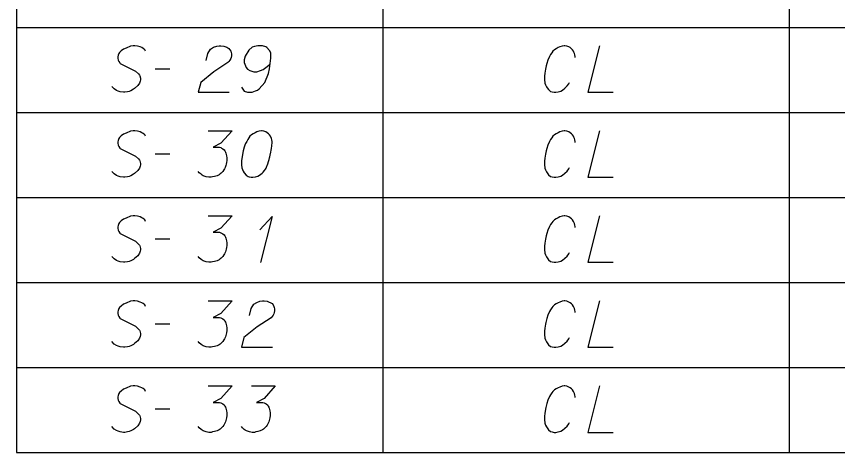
# Model space of a CAD drawing. Extents: x 2074207 to 2076812, y 516372 to 523312.
# Drawn here: x 2076260.6 to 2076345.6, y 517981.7 to 518026.8 of the extents above; entities that cross this region are included whole.
import ezdxf

# ---------------------------------------------------------------- set-up
doc = ezdxf.new("R2010")
doc.units = 0
for name, color, linetype in [('Prop DirtTable_ Soil Test Results - Outline (Major)', 7, 'Continuous'), ('Prop DirtTable_ Soil Test Results - Outline (Minor)', 7, 'Continuous'), ('Prop DirtTable_ Soil Test Results - Tx (Sample Data)', 7, 'Continuous')]:
    doc.layers.add(name, color=color, linetype=linetype)

msp = doc.modelspace()

# ---------------------------------------------------------------- linework, layer by layer
at = {"layer": 'Prop DirtTable_ Soil Test Results - Outline (Major)'}
for p, q in [((2076260.609, 518034.48), (2076260.609, 518025.68)), ((2076260.609, 518025.68), (2076260.609, 518016.88)), ((2076260.609, 518016.88), (2076260.609, 518008.08)), ((2076260.609, 518008.08), (2076260.609, 517999.28)), ((2076260.609, 517999.28), (2076260.609, 517990.48)), ((2076260.609, 517990.48), (2076260.609, 517981.68)), ((2076260.609, 517981.68), (2076811.903, 517981.68))]:
    msp.add_line(p, q, dxfattribs=at)
at = {"layer": 'Prop DirtTable_ Soil Test Results - Outline (Minor)'}
for p, q in [((2076298.546, 518034.48), (2076298.546, 518025.68)), ((2076340.594, 518034.48), (2076340.594, 518025.68)), ((2076260.609, 518025.68), (2076811.903, 518025.68)), ((2076260.609, 518025.68), (2076811.903, 518025.68)), ((2076298.546, 518025.68), (2076298.546, 518016.88)), ((2076340.594, 518025.68), (2076340.594, 518016.88)), ((2076260.609, 518016.88), (2076811.903, 518016.88)), ((2076260.609, 518016.88), (2076811.903, 518016.88)), ((2076298.546, 518016.88), (2076298.546, 518008.08)), ((2076340.594, 518016.88), (2076340.594, 518008.08)), ((2076260.609, 518008.08), (2076811.903, 518008.08)), ((2076260.609, 518008.08), (2076811.903, 518008.08)), ((2076298.546, 518008.08), (2076298.546, 517999.28)), ((2076340.594, 518008.08), (2076340.594, 517999.28)), ((2076260.609, 517999.28), (2076811.903, 517999.28)), ((2076260.609, 517999.28), (2076811.903, 517999.28)), ((2076298.546, 517999.28), (2076298.546, 517990.48)), ((2076340.594, 517999.28), (2076340.594, 517990.48)), ((2076260.609, 517990.48), (2076811.903, 517990.48)), ((2076260.609, 517990.48), (2076811.903, 517990.48)), ((2076298.546, 517990.48), (2076298.546, 517981.68)), ((2076340.594, 517990.48), (2076340.594, 517981.68)), ((2076260.609, 517981.68), (2076811.903, 517981.68))]:
    msp.add_line(p, q, dxfattribs=at)
at = {"layer": 'Prop DirtTable_ Soil Test Results - Tx (Sample Data)'}
for points in [[(2076273.968, 518023.208), (2076273.897, 518023.359), (2076273.721, 518023.511), (2076273.58, 518023.586), (2076273.403, 518023.662), (2076273.157, 518023.737), (2076272.874, 518023.775), (2076272.698, 518023.775), (2076272.416, 518023.737), (2076271.957, 518023.548), (2076271.71, 518023.435), (2076271.463, 518023.246), (2076271.287, 518023.095), (2076271.216, 518022.981), (2076271.146, 518022.792), (2076271.111, 518022.641), (2076271.111, 518022.49), (2076271.146, 518022.301), (2076271.216, 518022.15), (2076271.322, 518021.999), (2076271.358, 518021.961), (2076272.945, 518021.167), (2076273.262, 518020.865), (2076273.333, 518020.752), (2076273.368, 518020.676), (2076273.439, 518020.411), (2076273.439, 518020.26), (2076273.403, 518020.109), (2076273.333, 518019.92), (2076273.192, 518019.655), (2076272.839, 518019.353), (2076272.733, 518019.278), (2076272.451, 518019.126), (2076272.275, 518019.051), (2076272.098, 518019.013), (2076271.816, 518018.975), (2076271.71, 518018.975), (2076271.358, 518019.013), (2076271.146, 518019.089), (2076270.969, 518019.164), (2076270.723, 518019.315), (2076270.476, 518019.58)], [(2076280.247, 518022.263), (2076280.423, 518022.981), (2076280.706, 518023.435), (2076281.023, 518023.624), (2076281.34, 518023.737), (2076281.587, 518023.775), (2076281.764, 518023.775), (2076282.081, 518023.737), (2076282.293, 518023.662), (2076282.399, 518023.624), (2076282.61, 518023.511), (2076282.716, 518023.359), (2076282.787, 518023.208), (2076282.822, 518023.095), (2076282.857, 518022.944), (2076282.857, 518022.755), (2076282.822, 518022.566), (2076282.787, 518022.452), (2076282.716, 518022.301), (2076282.61, 518022.15), (2076282.505, 518022.037), (2076281.058, 518021.092), (2076279.683, 518019.996), (2076279.436, 518018.975), (2076282.646, 518018.975)], [(2076283.916, 518019.504), (2076284.198, 518019.089), (2076284.515, 518018.975), (2076285.009, 518018.975), (2076285.362, 518019.126), (2076285.574, 518019.202), (2076285.75, 518019.315), (2076286.314, 518019.996), (2076286.702, 518020.903), (2076286.808, 518021.394), (2076286.949, 518022.49), (2076286.949, 518023.057), (2076286.808, 518023.284), (2076286.526, 518023.586), (2076286.42, 518023.662), (2076286.067, 518023.775), (2076285.609, 518023.775), (2076285.256, 518023.7), (2076285.009, 518023.624), (2076284.656, 518023.322), (2076284.304, 518022.717), (2076284.198, 518022.339), (2076284.198, 518022.037), (2076284.374, 518021.545), (2076284.515, 518021.356), (2076284.762, 518021.205), (2076285.186, 518021.092), (2076285.503, 518021.092), (2076285.891, 518021.205), (2076286.138, 518021.318), (2076286.561, 518021.621), (2076286.773, 518021.81), (2076286.879, 518021.923)], [(2076318.45, 518022.566), (2076318.45, 518022.679), (2076318.415, 518022.83), (2076318.38, 518022.981), (2076318.309, 518023.133), (2076318.274, 518023.208), (2076318.168, 518023.359), (2076318.062, 518023.473), (2076317.921, 518023.586), (2076317.78, 518023.662), (2076317.569, 518023.737), (2076317.392, 518023.775), (2076317.322, 518023.775), (2076317.11, 518023.737), (2076316.863, 518023.662), (2076316.687, 518023.586), (2076316.475, 518023.473), (2076316.299, 518023.359), (2076316.122, 518023.208), (2076316.016, 518023.057), (2076315.911, 518022.868), (2076315.805, 518022.679), (2076315.628, 518022.301), (2076315.523, 518021.961), (2076315.452, 518021.696), (2076315.417, 518021.545), (2076315.381, 518021.356), (2076315.311, 518020.941), (2076315.276, 518020.638), (2076315.276, 518020.298), (2076315.311, 518019.92), (2076315.381, 518019.731), (2076315.487, 518019.542), (2076315.558, 518019.429), (2076315.699, 518019.24), (2076315.911, 518019.051), (2076316.052, 518019.013), (2076316.263, 518018.975), (2076316.404, 518018.975), (2076316.44, 518018.975), (2076316.687, 518019.013), (2076316.969, 518019.089), (2076317.145, 518019.202), (2076317.392, 518019.391), (2076317.604, 518019.618), (2076317.78, 518019.844), (2076317.851, 518019.996)], [(2076320.955, 518023.775), (2076319.756, 518018.975), (2076322.366, 518018.975)], [(2076274.956, 518021.394), (2076276.472, 518021.394)], [(2076273.968, 518014.408), (2076273.897, 518014.559), (2076273.721, 518014.711), (2076273.58, 518014.786), (2076273.403, 518014.862), (2076273.157, 518014.937), (2076272.874, 518014.975), (2076272.698, 518014.975), (2076272.416, 518014.937), (2076271.957, 518014.748), (2076271.71, 518014.635), (2076271.463, 518014.446), (2076271.287, 518014.295), (2076271.216, 518014.181), (2076271.146, 518013.992), (2076271.111, 518013.841), (2076271.111, 518013.69), (2076271.146, 518013.501), (2076271.216, 518013.35), (2076271.322, 518013.199), (2076271.358, 518013.161), (2076272.945, 518012.367), (2076273.262, 518012.065), (2076273.333, 518011.952), (2076273.368, 518011.876), (2076273.439, 518011.611), (2076273.439, 518011.46), (2076273.403, 518011.309), (2076273.333, 518011.12), (2076273.192, 518010.855), (2076272.839, 518010.553), (2076272.733, 518010.478), (2076272.451, 518010.326), (2076272.275, 518010.251), (2076272.098, 518010.213), (2076271.816, 518010.175), (2076271.71, 518010.175), (2076271.358, 518010.213), (2076271.146, 518010.289), (2076270.969, 518010.364), (2076270.723, 518010.515), (2076270.476, 518010.78)], [(2076280.459, 518014.975), (2076282.928, 518014.975), (2076281.764, 518013.69), (2076280.988, 518013.274), (2076281.623, 518013.274), (2076281.764, 518013.237), (2076281.834, 518013.199), (2076281.905, 518013.161), (2076281.975, 518013.123), (2076282.117, 518013.01), (2076282.187, 518012.896), (2076282.258, 518012.783), (2076282.293, 518012.67), (2076282.363, 518012.405), (2076282.399, 518012.178), (2076282.399, 518012.065), (2076282.399, 518011.914), (2076282.363, 518011.687), (2076282.328, 518011.536), (2076282.293, 518011.385), (2076282.258, 518011.271), (2076282.222, 518011.196), (2076282.187, 518011.12), (2076282.152, 518011.044), (2076282.081, 518010.931), (2076281.975, 518010.78), (2076281.87, 518010.666), (2076281.799, 518010.591), (2076281.693, 518010.515), (2076281.587, 518010.44), (2076281.446, 518010.364), (2076281.376, 518010.326), (2076281.129, 518010.251), (2076280.917, 518010.213), (2076280.776, 518010.175), (2076280.529, 518010.175), (2076280.247, 518010.213), (2076280.141, 518010.251), (2076280.035, 518010.289), (2076279.929, 518010.326), (2076279.824, 518010.402), (2076279.718, 518010.478), (2076279.541, 518010.629), (2076279.436, 518010.78)], [(2076286.032, 518014.975), (2076285.962, 518014.975), (2076285.75, 518014.937), (2076285.609, 518014.9), (2076285.503, 518014.862), (2076285.327, 518014.786), (2076285.115, 518014.673), (2076284.939, 518014.559), (2076284.762, 518014.408), (2076284.656, 518014.257), (2076284.551, 518014.068), (2076284.445, 518013.879), (2076284.339, 518013.652), (2076284.268, 518013.501), (2076284.198, 518013.274), (2076284.092, 518012.896), (2076283.986, 518012.329), (2076283.916, 518011.876), (2076283.916, 518011.46), (2076283.951, 518011.158), (2076284.092, 518010.818), (2076284.198, 518010.629), (2076284.374, 518010.402), (2076284.586, 518010.251), (2076284.692, 518010.213), (2076284.903, 518010.175), (2076285.08, 518010.175), (2076285.362, 518010.213), (2076285.609, 518010.289), (2076285.785, 518010.402), (2076286.032, 518010.591), (2076286.138, 518010.704), (2076286.279, 518010.855), (2076286.385, 518011.007), (2076286.455, 518011.12), (2076286.526, 518011.309), (2076286.561, 518011.385), (2076286.632, 518011.574), (2076286.702, 518011.8), (2076286.773, 518012.027), (2076286.808, 518012.178), (2076286.843, 518012.292), (2076286.879, 518012.443), (2076286.949, 518012.783), (2076286.985, 518012.972), (2076287.02, 518013.161), (2076287.055, 518013.426), (2076287.09, 518013.766), (2076287.09, 518013.879), (2076287.055, 518014.03), (2076287.02, 518014.181), (2076286.914, 518014.408), (2076286.808, 518014.559), (2076286.702, 518014.673), (2076286.561, 518014.786), (2076286.42, 518014.862), (2076286.314, 518014.9), (2076286.209, 518014.937), (2076286.032, 518014.975)], [(2076318.45, 518013.766), (2076318.45, 518013.879), (2076318.415, 518014.03), (2076318.38, 518014.181), (2076318.309, 518014.333), (2076318.274, 518014.408), (2076318.168, 518014.559), (2076318.062, 518014.673), (2076317.921, 518014.786), (2076317.78, 518014.862), (2076317.569, 518014.937), (2076317.392, 518014.975), (2076317.322, 518014.975), (2076317.11, 518014.937), (2076316.863, 518014.862), (2076316.687, 518014.786), (2076316.475, 518014.673), (2076316.299, 518014.559), (2076316.122, 518014.408), (2076316.016, 518014.257), (2076315.911, 518014.068), (2076315.805, 518013.879), (2076315.628, 518013.501), (2076315.523, 518013.161), (2076315.452, 518012.896), (2076315.417, 518012.745), (2076315.381, 518012.556), (2076315.311, 518012.141), (2076315.276, 518011.838), (2076315.276, 518011.498), (2076315.311, 518011.12), (2076315.381, 518010.931), (2076315.487, 518010.742), (2076315.558, 518010.629), (2076315.699, 518010.44), (2076315.911, 518010.251), (2076316.052, 518010.213), (2076316.263, 518010.175), (2076316.404, 518010.175), (2076316.44, 518010.175), (2076316.687, 518010.213), (2076316.969, 518010.289), (2076317.145, 518010.402), (2076317.392, 518010.591), (2076317.604, 518010.818), (2076317.78, 518011.044), (2076317.851, 518011.196)], [(2076320.955, 518014.975), (2076319.756, 518010.175), (2076322.366, 518010.175)], [(2076274.956, 518012.594), (2076276.472, 518012.594)], [(2076273.968, 518005.608), (2076273.897, 518005.759), (2076273.721, 518005.911), (2076273.58, 518005.986), (2076273.403, 518006.062), (2076273.157, 518006.137), (2076272.874, 518006.175), (2076272.698, 518006.175), (2076272.416, 518006.137), (2076271.957, 518005.948), (2076271.71, 518005.835), (2076271.463, 518005.646), (2076271.287, 518005.495), (2076271.216, 518005.381), (2076271.146, 518005.192), (2076271.111, 518005.041), (2076271.111, 518004.89), (2076271.146, 518004.701), (2076271.216, 518004.55), (2076271.322, 518004.399), (2076271.358, 518004.361), (2076272.945, 518003.567), (2076273.262, 518003.265), (2076273.333, 518003.152), (2076273.368, 518003.076), (2076273.439, 518002.811), (2076273.439, 518002.66), (2076273.403, 518002.509), (2076273.333, 518002.32), (2076273.192, 518002.055), (2076272.839, 518001.753), (2076272.733, 518001.678), (2076272.451, 518001.526), (2076272.275, 518001.451), (2076272.098, 518001.413), (2076271.816, 518001.375), (2076271.71, 518001.375), (2076271.358, 518001.413), (2076271.146, 518001.489), (2076270.969, 518001.564), (2076270.723, 518001.715), (2076270.476, 518001.98)], [(2076280.459, 518006.175), (2076282.928, 518006.175), (2076281.764, 518004.89), (2076280.988, 518004.474), (2076281.623, 518004.474), (2076281.764, 518004.437), (2076281.834, 518004.399), (2076281.905, 518004.361), (2076281.975, 518004.323), (2076282.117, 518004.21), (2076282.187, 518004.096), (2076282.258, 518003.983), (2076282.293, 518003.87), (2076282.363, 518003.605), (2076282.399, 518003.378), (2076282.399, 518003.265), (2076282.399, 518003.114), (2076282.363, 518002.887), (2076282.328, 518002.736), (2076282.293, 518002.585), (2076282.258, 518002.471), (2076282.222, 518002.396), (2076282.187, 518002.32), (2076282.152, 518002.244), (2076282.081, 518002.131), (2076281.975, 518001.98), (2076281.87, 518001.866), (2076281.799, 518001.791), (2076281.693, 518001.715), (2076281.587, 518001.64), (2076281.446, 518001.564), (2076281.376, 518001.526), (2076281.129, 518001.451), (2076280.917, 518001.413), (2076280.776, 518001.375), (2076280.529, 518001.375), (2076280.247, 518001.413), (2076280.141, 518001.451), (2076280.035, 518001.489), (2076279.929, 518001.526), (2076279.824, 518001.602), (2076279.718, 518001.678), (2076279.541, 518001.829), (2076279.436, 518001.98)], [(2076285.82, 518004.739), (2076287.09, 518006.1), (2076285.891, 518001.337)], [(2076318.45, 518004.966), (2076318.45, 518005.079), (2076318.415, 518005.23), (2076318.38, 518005.381), (2076318.309, 518005.533), (2076318.274, 518005.608), (2076318.168, 518005.759), (2076318.062, 518005.873), (2076317.921, 518005.986), (2076317.78, 518006.062), (2076317.569, 518006.137), (2076317.392, 518006.175), (2076317.322, 518006.175), (2076317.11, 518006.137), (2076316.863, 518006.062), (2076316.687, 518005.986), (2076316.475, 518005.873), (2076316.299, 518005.759), (2076316.122, 518005.608), (2076316.016, 518005.457), (2076315.911, 518005.268), (2076315.805, 518005.079), (2076315.628, 518004.701), (2076315.523, 518004.361), (2076315.452, 518004.096), (2076315.417, 518003.945), (2076315.381, 518003.756), (2076315.311, 518003.341), (2076315.276, 518003.038), (2076315.276, 518002.698), (2076315.311, 518002.32), (2076315.381, 518002.131), (2076315.487, 518001.942), (2076315.558, 518001.829), (2076315.699, 518001.64), (2076315.911, 518001.451), (2076316.052, 518001.413), (2076316.263, 518001.375), (2076316.404, 518001.375), (2076316.44, 518001.375), (2076316.687, 518001.413), (2076316.969, 518001.489), (2076317.145, 518001.602), (2076317.392, 518001.791), (2076317.604, 518002.018), (2076317.78, 518002.244), (2076317.851, 518002.396)], [(2076320.955, 518006.175), (2076319.756, 518001.375), (2076322.366, 518001.375)], [(2076274.956, 518003.794), (2076276.472, 518003.794)], [(2076273.968, 517996.808), (2076273.897, 517996.959), (2076273.721, 517997.111), (2076273.58, 517997.186), (2076273.403, 517997.262), (2076273.157, 517997.337), (2076272.874, 517997.375), (2076272.698, 517997.375), (2076272.416, 517997.337), (2076271.957, 517997.148), (2076271.71, 517997.035), (2076271.463, 517996.846), (2076271.287, 517996.695), (2076271.216, 517996.581), (2076271.146, 517996.392), (2076271.111, 517996.241), (2076271.111, 517996.09), (2076271.146, 517995.901), (2076271.216, 517995.75), (2076271.322, 517995.599), (2076271.358, 517995.561), (2076272.945, 517994.767), (2076273.262, 517994.465), (2076273.333, 517994.352), (2076273.368, 517994.276), (2076273.439, 517994.011), (2076273.439, 517993.86), (2076273.403, 517993.709), (2076273.333, 517993.52), (2076273.192, 517993.255), (2076272.839, 517992.953), (2076272.733, 517992.878), (2076272.451, 517992.726), (2076272.275, 517992.651), (2076272.098, 517992.613), (2076271.816, 517992.575), (2076271.71, 517992.575), (2076271.358, 517992.613), (2076271.146, 517992.689), (2076270.969, 517992.764), (2076270.723, 517992.915), (2076270.476, 517993.18)], [(2076280.459, 517997.375), (2076282.928, 517997.375), (2076281.764, 517996.09), (2076280.988, 517995.674), (2076281.623, 517995.674), (2076281.764, 517995.637), (2076281.834, 517995.599), (2076281.905, 517995.561), (2076281.975, 517995.523), (2076282.117, 517995.41), (2076282.187, 517995.296), (2076282.258, 517995.183), (2076282.293, 517995.07), (2076282.363, 517994.805), (2076282.399, 517994.578), (2076282.399, 517994.465), (2076282.399, 517994.314), (2076282.363, 517994.087), (2076282.328, 517993.936), (2076282.293, 517993.785), (2076282.258, 517993.671), (2076282.222, 517993.596), (2076282.187, 517993.52), (2076282.152, 517993.444), (2076282.081, 517993.331), (2076281.975, 517993.18), (2076281.87, 517993.066), (2076281.799, 517992.991), (2076281.693, 517992.915), (2076281.587, 517992.84), (2076281.446, 517992.764), (2076281.376, 517992.726), (2076281.129, 517992.651), (2076280.917, 517992.613), (2076280.776, 517992.575), (2076280.529, 517992.575), (2076280.247, 517992.613), (2076280.141, 517992.651), (2076280.035, 517992.689), (2076279.929, 517992.726), (2076279.824, 517992.802), (2076279.718, 517992.878), (2076279.541, 517993.029), (2076279.436, 517993.18)], [(2076284.727, 517995.863), (2076284.903, 517996.581), (2076285.186, 517997.035), (2076285.503, 517997.224), (2076285.82, 517997.337), (2076286.067, 517997.375), (2076286.244, 517997.375), (2076286.561, 517997.337), (2076286.773, 517997.262), (2076286.879, 517997.224), (2076287.09, 517997.111), (2076287.196, 517996.959), (2076287.267, 517996.808), (2076287.302, 517996.695), (2076287.337, 517996.544), (2076287.337, 517996.355), (2076287.302, 517996.166), (2076287.267, 517996.052), (2076287.196, 517995.901), (2076287.09, 517995.75), (2076286.985, 517995.637), (2076285.538, 517994.692), (2076284.163, 517993.596), (2076283.916, 517992.575), (2076287.126, 517992.575)], [(2076318.45, 517996.166), (2076318.45, 517996.279), (2076318.415, 517996.43), (2076318.38, 517996.581), (2076318.309, 517996.733), (2076318.274, 517996.808), (2076318.168, 517996.959), (2076318.062, 517997.073), (2076317.921, 517997.186), (2076317.78, 517997.262), (2076317.569, 517997.337), (2076317.392, 517997.375), (2076317.322, 517997.375), (2076317.11, 517997.337), (2076316.863, 517997.262), (2076316.687, 517997.186), (2076316.475, 517997.073), (2076316.299, 517996.959), (2076316.122, 517996.808), (2076316.016, 517996.657), (2076315.911, 517996.468), (2076315.805, 517996.279), (2076315.628, 517995.901), (2076315.523, 517995.561), (2076315.452, 517995.296), (2076315.417, 517995.145), (2076315.381, 517994.956), (2076315.311, 517994.541), (2076315.276, 517994.238), (2076315.276, 517993.898), (2076315.311, 517993.52), (2076315.381, 517993.331), (2076315.487, 517993.142), (2076315.558, 517993.029), (2076315.699, 517992.84), (2076315.911, 517992.651), (2076316.052, 517992.613), (2076316.263, 517992.575), (2076316.404, 517992.575), (2076316.44, 517992.575), (2076316.687, 517992.613), (2076316.969, 517992.689), (2076317.145, 517992.802), (2076317.392, 517992.991), (2076317.604, 517993.218), (2076317.78, 517993.444), (2076317.851, 517993.596)], [(2076320.955, 517997.375), (2076319.756, 517992.575), (2076322.366, 517992.575)], [(2076274.956, 517994.994), (2076276.472, 517994.994)], [(2076273.968, 517988.008), (2076273.897, 517988.159), (2076273.721, 517988.311), (2076273.58, 517988.386), (2076273.403, 517988.462), (2076273.157, 517988.537), (2076272.874, 517988.575), (2076272.698, 517988.575), (2076272.416, 517988.537), (2076271.957, 517988.348), (2076271.71, 517988.235), (2076271.463, 517988.046), (2076271.287, 517987.895), (2076271.216, 517987.781), (2076271.146, 517987.592), (2076271.111, 517987.441), (2076271.111, 517987.29), (2076271.146, 517987.101), (2076271.216, 517986.95), (2076271.322, 517986.799), (2076271.358, 517986.761), (2076272.945, 517985.967), (2076273.262, 517985.665), (2076273.333, 517985.552), (2076273.368, 517985.476), (2076273.439, 517985.211), (2076273.439, 517985.06), (2076273.403, 517984.909), (2076273.333, 517984.72), (2076273.192, 517984.455), (2076272.839, 517984.153), (2076272.733, 517984.078), (2076272.451, 517983.926), (2076272.275, 517983.851), (2076272.098, 517983.813), (2076271.816, 517983.775), (2076271.71, 517983.775), (2076271.358, 517983.813), (2076271.146, 517983.889), (2076270.969, 517983.964), (2076270.723, 517984.115), (2076270.476, 517984.38)], [(2076280.459, 517988.575), (2076282.928, 517988.575), (2076281.764, 517987.29), (2076280.988, 517986.874), (2076281.623, 517986.874), (2076281.764, 517986.837), (2076281.834, 517986.799), (2076281.905, 517986.761), (2076281.975, 517986.723), (2076282.117, 517986.61), (2076282.187, 517986.496), (2076282.258, 517986.383), (2076282.293, 517986.27), (2076282.363, 517986.005), (2076282.399, 517985.778), (2076282.399, 517985.665), (2076282.399, 517985.514), (2076282.363, 517985.287), (2076282.328, 517985.136), (2076282.293, 517984.985), (2076282.258, 517984.871), (2076282.222, 517984.796), (2076282.187, 517984.72), (2076282.152, 517984.644), (2076282.081, 517984.531), (2076281.975, 517984.38), (2076281.87, 517984.266), (2076281.799, 517984.191), (2076281.693, 517984.115), (2076281.587, 517984.04), (2076281.446, 517983.964), (2076281.376, 517983.926), (2076281.129, 517983.851), (2076280.917, 517983.813), (2076280.776, 517983.775), (2076280.529, 517983.775), (2076280.247, 517983.813), (2076280.141, 517983.851), (2076280.035, 517983.889), (2076279.929, 517983.926), (2076279.824, 517984.002), (2076279.718, 517984.078), (2076279.541, 517984.229), (2076279.436, 517984.38)], [(2076284.939, 517988.575), (2076287.408, 517988.575), (2076286.244, 517987.29), (2076285.468, 517986.874), (2076286.103, 517986.874), (2076286.244, 517986.837), (2076286.314, 517986.799), (2076286.385, 517986.761), (2076286.455, 517986.723), (2076286.597, 517986.61), (2076286.667, 517986.496), (2076286.738, 517986.383), (2076286.773, 517986.27), (2076286.843, 517986.005), (2076286.879, 517985.778), (2076286.879, 517985.665), (2076286.879, 517985.514), (2076286.843, 517985.287), (2076286.808, 517985.136), (2076286.773, 517984.985), (2076286.738, 517984.871), (2076286.702, 517984.796), (2076286.667, 517984.72), (2076286.632, 517984.644), (2076286.561, 517984.531), (2076286.455, 517984.38), (2076286.35, 517984.266), (2076286.279, 517984.191), (2076286.173, 517984.115), (2076286.067, 517984.04), (2076285.926, 517983.964), (2076285.856, 517983.926), (2076285.609, 517983.851), (2076285.397, 517983.813), (2076285.256, 517983.775), (2076285.009, 517983.775), (2076284.727, 517983.813), (2076284.621, 517983.851), (2076284.515, 517983.889), (2076284.409, 517983.926), (2076284.304, 517984.002), (2076284.198, 517984.078), (2076284.021, 517984.229), (2076283.916, 517984.38)], [(2076318.45, 517987.366), (2076318.45, 517987.479), (2076318.415, 517987.63), (2076318.38, 517987.781), (2076318.309, 517987.933), (2076318.274, 517988.008), (2076318.168, 517988.159), (2076318.062, 517988.273), (2076317.921, 517988.386), (2076317.78, 517988.462), (2076317.569, 517988.537), (2076317.392, 517988.575), (2076317.322, 517988.575), (2076317.11, 517988.537), (2076316.863, 517988.462), (2076316.687, 517988.386), (2076316.475, 517988.273), (2076316.299, 517988.159), (2076316.122, 517988.008), (2076316.016, 517987.857), (2076315.911, 517987.668), (2076315.805, 517987.479), (2076315.628, 517987.101), (2076315.523, 517986.761), (2076315.452, 517986.496), (2076315.417, 517986.345), (2076315.381, 517986.156), (2076315.311, 517985.741), (2076315.276, 517985.438), (2076315.276, 517985.098), (2076315.311, 517984.72), (2076315.381, 517984.531), (2076315.487, 517984.342), (2076315.558, 517984.229), (2076315.699, 517984.04), (2076315.911, 517983.851), (2076316.052, 517983.813), (2076316.263, 517983.775), (2076316.404, 517983.775), (2076316.44, 517983.775), (2076316.687, 517983.813), (2076316.969, 517983.889), (2076317.145, 517984.002), (2076317.392, 517984.191), (2076317.604, 517984.418), (2076317.78, 517984.644), (2076317.851, 517984.796)], [(2076320.955, 517988.575), (2076319.756, 517983.775), (2076322.366, 517983.775)], [(2076274.956, 517986.194), (2076276.472, 517986.194)]]:
    msp.add_lwpolyline(points, dxfattribs=at)

doc.saveas('drawing.dxf')
